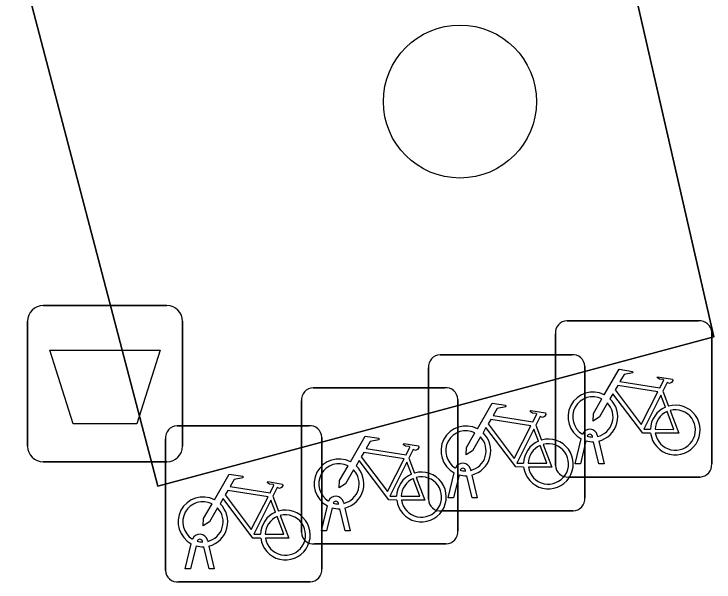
# Model space of a CAD drawing. Extents: x 158031 to 159244, y 380104 to 381214.
# Drawn here: x 158743.881 to 158748.353, y 381145.088 to 381148.72 of the extents above; entities that cross this region are included whole.
import ezdxf

# ---------------------------------------------------------------- set-up
doc = ezdxf.new("R2010")
doc.units = 0
for name, color, linetype in [('IMGEO_Afvalbak', 7, 'Continuous'), ('IMGEO_Boom', 7, 'Continuous'), ('IMGEO_Fietsenrek', 7, 'Continuous'), ('IMGEO_Groenvoorziening', 7, 'Continuous'), ('IMGEO_Voetpad_open', 7, 'Continuous')]:
    doc.layers.add(name, color=color, linetype=linetype)

msp = doc.modelspace()

# ---------------------------------------------------------------- linework, layer by layer
at = {"layer": 'IMGEO_Afvalbak'}
for p, q in [((158744.0681, 381146.8555), (158744.8579, 381146.8555)), ((158744.8579, 381146.8555), (158744.0681, 381146.8555)), ((158743.9681, 381145.9565), (158743.9681, 381146.7555)), ((158743.9681, 381146.7555), (158743.9681, 381145.9565)), ((158744.9579, 381146.7555), (158744.9579, 381145.9565)), ((158744.9579, 381145.9565), (158744.9579, 381146.7555)), ((158744.8579, 381145.8565), (158744.0681, 381145.8565)), ((158744.0681, 381145.8565), (158744.8579, 381145.8565))]:
    msp.add_line(p, q, dxfattribs=at)
msp.add_lwpolyline([(158744.1108, 381146.5704), (158744.8152, 381146.5704), (158744.6664, 381146.0995), (158744.2596, 381146.0995), (158744.1108, 381146.5704)], dxfattribs=at)
for centre, start, end in [((158744.0681, 381146.7555), 90, 180), ((158744.0681, 381146.7555), 90, 180), ((158744.8579, 381146.7555), 0, 90), ((158744.8579, 381146.7555), 360, 90), ((158744.0681, 381145.9565), 180, 270), ((158744.0681, 381145.9565), 180, 270), ((158744.8579, 381145.9565), 270, 0), ((158744.8579, 381145.9565), 270, 0)]:
    msp.add_arc(centre, 0.1, start, end, dxfattribs=at)
at = {"layer": 'IMGEO_Boom'}
msp.add_circle((158746.73, 381148.16), 0.4892, dxfattribs=at)
at = {"layer": 'IMGEO_Fietsenrek'}
for p, q in [((158747.4139, 381146.7585), (158748.2548, 381146.7585)), ((158748.2548, 381146.7585), (158747.4139, 381146.7585)), ((158748.3385, 381146.6841), (158748.3385, 381145.8432)), ((158748.3385, 381145.8432), (158748.3385, 381146.6841)), ((158747.3395, 381145.8339), (158747.3395, 381146.6748)), ((158747.3395, 381146.6748), (158747.3395, 381145.8339)), ((158746.6029, 381146.5415), (158747.4438, 381146.5415)), ((158747.4438, 381146.5415), (158746.6029, 381146.5415)), ((158747.5275, 381146.4671), (158747.5275, 381145.6262)), ((158747.5275, 381145.6262), (158747.5275, 381146.4671)), ((158746.5285, 381145.6169), (158746.5285, 381146.4578)), ((158746.5285, 381146.4578), (158746.5285, 381145.6169)), ((158745.7919, 381146.3305), (158746.6328, 381146.3305)), ((158746.6328, 381146.3305), (158745.7919, 381146.3305)), ((158748.0262, 381146.3082), (158748.0625, 381146.213)), ((158745.7175, 381145.4059), (158745.7175, 381146.2468)), ((158745.7175, 381146.2468), (158745.7175, 381145.4059)), ((158746.7165, 381146.2561), (158746.7165, 381145.4152)), ((158746.7165, 381145.4152), (158746.7165, 381146.2561)), ((158744.9229, 381146.0875), (158745.7638, 381146.0875)), ((158745.7638, 381146.0875), (158744.9229, 381146.0875)), ((158747.2152, 381146.0912), (158747.2515, 381145.996)), ((158745.8475, 381146.0131), (158745.8475, 381145.1722)), ((158745.8475, 381145.1722), (158745.8475, 381146.0131)), ((158747.5769, 381146.0149), (158747.5759, 381146.0192)), ((158747.6076, 381146.0264), (158747.6094, 381146.0185)), ((158744.8485, 381145.1629), (158744.8485, 381146.0038)), ((158744.8485, 381146.0038), (158744.8485, 381145.1629)), ((158747.4665, 381145.8433), (158747.5048, 381146.0033)), ((158747.5352, 381145.9911), (158747.4999, 381145.8433)), ((158747.618, 381145.8433), (158747.5841, 381145.985)), ((158747.6164, 381145.9893), (158747.6514, 381145.8433)), ((158746.4042, 381145.8802), (158746.4405, 381145.785)), ((158747.4999, 381145.8433), (158747.4665, 381145.8433)), ((158747.6514, 381145.8433), (158747.618, 381145.8433)), ((158746.7659, 381145.7979), (158746.7649, 381145.8022)), ((158746.7966, 381145.8094), (158746.7984, 381145.8015)), ((158746.6555, 381145.6263), (158746.6938, 381145.7863)), ((158746.7242, 381145.7741), (158746.6889, 381145.6263)), ((158746.807, 381145.6263), (158746.7731, 381145.768)), ((158746.8054, 381145.7723), (158746.8404, 381145.6263)), ((158748.2641, 381145.7595), (158747.4232, 381145.7595)), ((158747.4232, 381145.7595), (158748.2641, 381145.7595)), ((158745.5352, 381145.6372), (158745.5715, 381145.542)), ((158746.6889, 381145.6263), (158746.6555, 381145.6263)), ((158746.8404, 381145.6263), (158746.807, 381145.6263)), ((158745.8445, 381145.4153), (158745.8828, 381145.5753)), ((158745.9549, 381145.5869), (158745.9539, 381145.5912)), ((158745.9856, 381145.5984), (158745.9874, 381145.5905)), ((158745.9132, 381145.5631), (158745.8779, 381145.4153)), ((158745.996, 381145.4153), (158745.9621, 381145.557)), ((158745.9944, 381145.5613), (158746.0294, 381145.4153)), ((158747.4531, 381145.5425), (158746.6122, 381145.5425)), ((158746.6122, 381145.5425), (158747.4531, 381145.5425)), ((158745.8779, 381145.4153), (158745.8445, 381145.4153)), ((158746.0294, 381145.4153), (158745.996, 381145.4153)), ((158745.0859, 381145.3439), (158745.0849, 381145.3482)), ((158745.1166, 381145.3554), (158745.1184, 381145.3475)), ((158744.9755, 381145.1723), (158745.0138, 381145.3323)), ((158745.0442, 381145.3201), (158745.0089, 381145.1723)), ((158745.127, 381145.1723), (158745.0931, 381145.314)), ((158745.1254, 381145.3183), (158745.1604, 381145.1723)), ((158746.6421, 381145.3315), (158745.8012, 381145.3315)), ((158745.8012, 381145.3315), (158746.6421, 381145.3315)), ((158745.0089, 381145.1723), (158744.9755, 381145.1723)), ((158745.1604, 381145.1723), (158745.127, 381145.1723)), ((158745.7731, 381145.0885), (158744.9322, 381145.0885)), ((158744.9322, 381145.0885), (158745.7731, 381145.0885))]:
    msp.add_line(p, q, dxfattribs=at)
for points in [[(158747.6521, 381146.2852), (158747.7468, 381146.4487), (158747.833, 381146.4349), (158747.8347, 381146.4262), (158747.7786, 381146.4153), (158747.7524, 381146.37), (158748.0076, 381146.3292)], [(158748.0076, 381146.3292), (158748.0326, 381146.378), (158748.0275, 381146.382), (158748.0043, 381146.3857), (158747.9916, 381146.3932), (158747.9906, 381146.3963), (158747.9928, 381146.4009), (158748.0876, 381146.3858), (158748.0899, 381146.3755), (158748.0805, 381146.3631), (158748.0681, 381146.3567), (158748.0536, 381146.3629), (158748.0262, 381146.3082)], [(158747.9947, 381146.304), (158747.7379, 381146.345), (158747.7212, 381146.3162), (158747.8882, 381146.0959), (158747.9947, 381146.304)], [(158747.9478, 381146.0405), (158747.8981, 381146.0406), (158747.7074, 381146.2923), (158747.6884, 381146.2595)], [(158748.0427, 381146.206), (158748.0134, 381146.2828), (158747.904, 381146.0647), (158747.9467, 381146.0646)], [(158747.6728, 381146.2327), (158747.6212, 381146.1435), (158747.5813, 381146.1175), (158747.5825, 381146.165), (158747.637, 381146.2592)], [(158746.8411, 381146.0682), (158746.9358, 381146.2317), (158747.022, 381146.2179), (158747.0237, 381146.2092), (158746.9676, 381146.1983), (158746.9414, 381146.153), (158747.1966, 381146.1122)], [(158747.1966, 381146.1122), (158747.2216, 381146.161), (158747.2165, 381146.165), (158747.1933, 381146.1687), (158747.1806, 381146.1762), (158747.1796, 381146.1793), (158747.1818, 381146.1839), (158747.2766, 381146.1688), (158747.2789, 381146.1585), (158747.2695, 381146.1461), (158747.2571, 381146.1397), (158747.2426, 381146.1459), (158747.2152, 381146.0912)], [(158747.9767, 381146.0645), (158748.0966, 381146.0643), (158748.0534, 381146.1779)], [(158748.0732, 381146.1848), (158748.1282, 381146.0402), (158747.9781, 381146.0405)], [(158747.1837, 381146.087), (158746.9269, 381146.128), (158746.9102, 381146.0992), (158747.0772, 381145.8789), (158747.1837, 381146.087)], [(158747.1368, 381145.8235), (158747.0871, 381145.8236), (158746.8964, 381146.0753), (158746.8774, 381146.0425)], [(158747.2317, 381145.989), (158747.2024, 381146.0658), (158747.093, 381145.8477), (158747.1357, 381145.8476)], [(158746.0301, 381145.8572), (158746.1248, 381146.0207), (158746.211, 381146.0069), (158746.2127, 381145.9982), (158746.1566, 381145.9873), (158746.1304, 381145.942), (158746.3856, 381145.9012)], [(158746.8618, 381146.0157), (158746.8102, 381145.9265), (158746.7703, 381145.9005), (158746.7715, 381145.948), (158746.826, 381146.0422)], [(158746.3856, 381145.9012), (158746.4106, 381145.95), (158746.4055, 381145.954), (158746.3823, 381145.9577), (158746.3696, 381145.9652), (158746.3686, 381145.9683), (158746.3708, 381145.9729), (158746.4656, 381145.9578), (158746.4679, 381145.9475), (158746.4585, 381145.9351), (158746.4461, 381145.9287), (158746.4316, 381145.9349), (158746.4042, 381145.8802)], [(158747.2622, 381145.9678), (158747.3172, 381145.8232), (158747.1671, 381145.8235)], [(158747.1657, 381145.8475), (158747.2856, 381145.8473), (158747.2424, 381145.9609)], [(158746.3727, 381145.876), (158746.1159, 381145.917), (158746.0992, 381145.8882), (158746.2662, 381145.6679), (158746.3727, 381145.876)], [(158746.3258, 381145.6125), (158746.2761, 381145.6126), (158746.0854, 381145.8643), (158746.0664, 381145.8315)], [(158746.4207, 381145.778), (158746.3914, 381145.8548), (158746.282, 381145.6367), (158746.3247, 381145.6366)], [(158746.0508, 381145.8047), (158745.9992, 381145.7155), (158745.9593, 381145.6895), (158745.9605, 381145.737), (158746.015, 381145.8312)], [(158745.1611, 381145.6142), (158745.2558, 381145.7777), (158745.342, 381145.7639), (158745.3437, 381145.7552), (158745.2876, 381145.7443), (158745.2614, 381145.699), (158745.5166, 381145.6582)], [(158746.3547, 381145.6365), (158746.4746, 381145.6363), (158746.4314, 381145.7499)], [(158746.4512, 381145.7568), (158746.5062, 381145.6122), (158746.3561, 381145.6125)], [(158745.5166, 381145.6582), (158745.5416, 381145.707), (158745.5365, 381145.711), (158745.5133, 381145.7147), (158745.5006, 381145.7222), (158745.4996, 381145.7253), (158745.5018, 381145.7299), (158745.5966, 381145.7148), (158745.5989, 381145.7045), (158745.5895, 381145.6921), (158745.5771, 381145.6857), (158745.5626, 381145.6919), (158745.5352, 381145.6372)], [(158745.5037, 381145.633), (158745.2469, 381145.674), (158745.2302, 381145.6452), (158745.3972, 381145.4249), (158745.5037, 381145.633)], [(158745.4568, 381145.3695), (158745.4071, 381145.3696), (158745.2164, 381145.6213), (158745.1974, 381145.5885)], [(158745.5517, 381145.535), (158745.5224, 381145.6118), (158745.413, 381145.3937), (158745.4557, 381145.3936)], [(158745.1818, 381145.5617), (158745.1302, 381145.4725), (158745.0903, 381145.4465), (158745.0915, 381145.494), (158745.146, 381145.5882)], [(158745.4857, 381145.3935), (158745.6056, 381145.3933), (158745.5624, 381145.5069)], [(158745.5822, 381145.5138), (158745.6372, 381145.3692), (158745.4871, 381145.3695)]]:
    msp.add_lwpolyline(points, dxfattribs=at)
for centre, radius, start, end in [((158747.4172, 381146.6806), 0.0779, 92.4484, 184.2845), ((158747.4172, 381146.6806), 0.0779, 92.4484, 184.2845), ((158748.2606, 381146.6808), 0.0779, 2.4484, 94.2845), ((158748.2606, 381146.6808), 0.0779, 2.4484, 94.2845), ((158746.6062, 381146.4636), 0.0779, 92.4484, 184.2845), ((158746.6062, 381146.4636), 0.0779, 92.4484, 184.2845), ((158747.4496, 381146.4638), 0.0779, 2.4484, 94.2845), ((158747.4496, 381146.4638), 0.0779, 2.4484, 94.2845), ((158745.7952, 381146.2526), 0.0779, 92.4484, 184.2845), ((158745.7952, 381146.2526), 0.0779, 92.4484, 184.2845), ((158746.6386, 381146.2528), 0.0779, 2.4484, 94.2845), ((158746.6386, 381146.2528), 0.0779, 2.4484, 94.2845), ((158747.5791, 381146.1439), 0.159, 62.6766, 242.1369), ((158747.5791, 381146.1439), 0.129, 63.3192, 238.903), ((158747.5791, 381146.1439), 0.159, 283.5766, 46.6042), ((158747.5791, 381146.1439), 0.129, 283.6043, 43.4302), ((158748.1057, 381146.0599), 0.159, 113.3408, 178.3217), ((158748.1057, 381146.0599), 0.159, 187.0065, 105.7708), ((158748.1057, 381146.0599), 0.129, 113.923, 177.9556), ((158748.1057, 381146.0599), 0.129, 188.6715, 104.5883), ((158744.9262, 381146.0096), 0.0779, 92.4484, 184.2845), ((158744.9262, 381146.0096), 0.0779, 92.4484, 184.2845), ((158745.7696, 381146.0098), 0.0779, 2.4484, 94.2845), ((158745.7696, 381146.0098), 0.0779, 2.4484, 94.2845), ((158746.7681, 381145.9269), 0.159, 62.6766, 242.1369), ((158746.7681, 381145.9269), 0.129, 63.3192, 238.903), ((158747.5589, 381146.0153), 0.0499, 12.8025, 158.6934), ((158746.7681, 381145.9269), 0.129, 283.6043, 43.4302), ((158746.7681, 381145.9269), 0.159, 283.5766, 46.6042), ((158747.5589, 381146.0153), 0.0174, 12.8025, 163.4502), ((158747.5791, 381146.1439), 0.129, 253.415, 269.0204), ((158747.2947, 381145.8429), 0.159, 113.3408, 178.3217), ((158747.2947, 381145.8429), 0.159, 187.0065, 105.7708), ((158747.2947, 381145.8429), 0.129, 188.6715, 104.5883), ((158747.5791, 381146.1439), 0.159, 253.9967, 271.7867), ((158747.2947, 381145.8429), 0.129, 113.923, 177.9556), ((158745.9571, 381145.7159), 0.159, 62.6766, 242.1369), ((158745.9571, 381145.7159), 0.129, 63.3192, 238.903), ((158746.7479, 381145.7983), 0.0499, 12.8025, 158.6934), ((158747.4174, 381145.8372), 0.0779, 182.4484, 274.2845), ((158747.4174, 381145.8372), 0.0779, 182.4484, 274.2845), ((158748.2608, 381145.8374), 0.0779, 272.4484, 4.2845), ((158748.2608, 381145.8374), 0.0779, 272.4484, 4.2845), ((158745.9571, 381145.7159), 0.129, 283.6043, 43.4302), ((158745.9571, 381145.7159), 0.159, 283.5766, 46.6042), ((158746.4837, 381145.6319), 0.159, 187.0065, 105.7708), ((158746.7479, 381145.7983), 0.0174, 12.8025, 163.4502), ((158746.7681, 381145.9269), 0.129, 253.415, 269.0204), ((158746.4837, 381145.6319), 0.159, 113.3408, 178.3217), ((158746.4837, 381145.6319), 0.129, 113.923, 177.9556), ((158746.4837, 381145.6319), 0.129, 188.6715, 104.5883), ((158746.7681, 381145.9269), 0.159, 253.9967, 271.7867), ((158745.0881, 381145.4729), 0.159, 62.6766, 242.1369), ((158745.9369, 381145.5873), 0.0499, 12.8025, 158.6934), ((158746.6064, 381145.6202), 0.0779, 182.4484, 274.2845), ((158746.6064, 381145.6202), 0.0779, 182.4484, 274.2845), ((158747.4498, 381145.6204), 0.0779, 272.4484, 4.2845), ((158747.4498, 381145.6204), 0.0779, 272.4484, 4.2845), ((158745.0881, 381145.4729), 0.129, 63.3192, 238.903), ((158745.0881, 381145.4729), 0.159, 283.5766, 46.6042), ((158745.9369, 381145.5873), 0.0174, 12.8025, 163.4502), ((158745.9571, 381145.7159), 0.129, 253.415, 269.0204), ((158745.0881, 381145.4729), 0.129, 283.6043, 43.4302), ((158745.6147, 381145.3889), 0.159, 113.3408, 178.3217), ((158745.6147, 381145.3889), 0.159, 187.0065, 105.7708), ((158745.9571, 381145.7159), 0.159, 253.9967, 271.7867), ((158745.6147, 381145.3889), 0.129, 113.923, 177.9556), ((158745.6147, 381145.3889), 0.129, 188.6715, 104.5883), ((158745.0679, 381145.3443), 0.0499, 12.8025, 158.6934), ((158745.7954, 381145.4092), 0.0779, 182.4484, 274.2845), ((158745.7954, 381145.4092), 0.0779, 182.4484, 274.2845), ((158746.6388, 381145.4094), 0.0779, 272.4484, 4.2845), ((158746.6388, 381145.4094), 0.0779, 272.4484, 4.2845), ((158745.0679, 381145.3443), 0.0174, 12.8025, 163.4502), ((158745.0881, 381145.4729), 0.129, 253.415, 269.0204), ((158745.0881, 381145.4729), 0.159, 253.9967, 271.7867), ((158744.9264, 381145.1662), 0.0779, 182.4484, 274.2845), ((158744.9264, 381145.1662), 0.0779, 182.4484, 274.2845), ((158745.7698, 381145.1664), 0.0779, 272.4484, 4.2845), ((158745.7698, 381145.1664), 0.0779, 272.4484, 4.2845)]:
    msp.add_arc(centre, radius, start, end, dxfattribs=at)
at = {"layer": 'IMGEO_Groenvoorziening'}
msp.add_lwpolyline([(158744.8, 381145.7), (158748.353, 381146.656), (158747.578, 381150.038), (158743.881, 381149.206)], close=True, dxfattribs=at)
at = {"layer": 'IMGEO_Voetpad_open'}
msp.add_lwpolyline([(158744.8, 381145.7), (158743.881, 381149.206), (158747.578, 381150.038), (158748.353, 381146.656)], close=True, dxfattribs=at)

doc.saveas('drawing.dxf')
